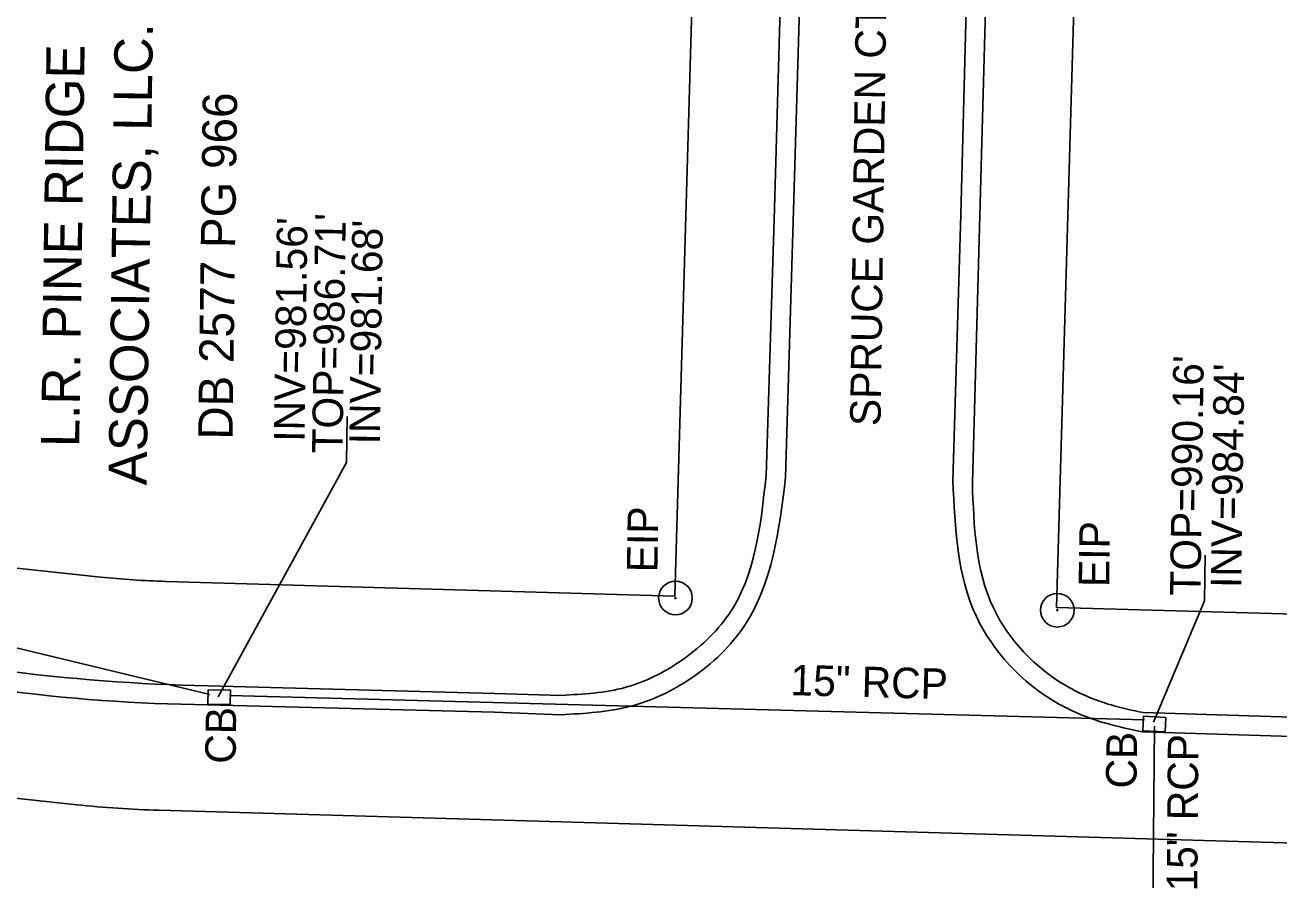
# Model space of a CAD drawing. Extents: x 1611576 to 1617186, y 899279 to 905462.
# Drawn here: x 1615711 to 1615875.3, y 904769.9 to 904881.9 of the extents above; entities that cross this region are included whole.
import ezdxf

# ---------------------------------------------------------------- set-up
doc = ezdxf.new("R2010")
doc.units = 0
for name, color, linetype in [('Exist Horizontal Alignment', 7, 'Continuous'), ('Exist Property Deed Book Text', 7, 'Continuous'), ('Exist Property Iron Pin CELL', 7, 'Continuous'), ('Exist Property Iron Pin Text', 7, 'Continuous'), ('Exist Property Owner Text', 7, 'Continuous'), ('Exist Right of Way Line', 7, 'Continuous'), ('Exist Roads Curbs', 7, 'Continuous'), ('Exist Roads EOP', 7, 'Continuous'), ('Exist Roads EOP Text', 7, 'Continuous'), ('Exist Structure Minor Catch Basin', 7, 'Continuous'), ('Exist Structure Minor Catch Basin Leader', 7, 'Continuous'), ('Exist Structure Minor Catch Basin Text', 7, 'Continuous'), ('Exist Structure Minor Catch Basin Top Elevation', 7, 'Continuous'), ('Exist Structure Minor Pipes RCP 15 Inch', 7, 'Continuous'), ('Exist Structure Minor Pipes RCP 15 Inch Invert', 7, 'Continuous'), ('Exist Structure Minor Pipes RCP 15 Inch Leader', 7, 'Continuous'), ('Exist Structure Minor Pipes RCP 15 Inch Text', 7, 'Continuous')]:
    doc.layers.add(name, color=color, linetype=linetype)

# ---------------------------------------------------------------- blocks, each defined once
blk = doc.blocks.new('EXIST PROPERTY IRON PIN')
at = {"layer": 'Exist Property Iron Pin CELL'}
for radius in [0.0441, 0.00141]:
    blk.add_circle((0, 0), radius, dxfattribs=at)

msp = doc.modelspace()

# ---------------------------------------------------------------- linework, layer by layer
at = {"layer": 'Exist Horizontal Alignment'}
for p, q in [((1615706.41, 904780.95), (1615717.78, 904779.75)), ((1615728.58, 904779.03), (1616017.98, 904770.61))]:
    msp.add_line(p, q, dxfattribs=at)
msp.add_arc((1615732.75, 904922.21), 143.24, 264, 268.3333, dxfattribs=at)
at = {"layer": 'Exist Right of Way Line'}
for p, q in [((1615798.72, 904895.44), (1615796.15, 904807.08)), ((1615848.7, 904893.99), (1615846.13, 904805.62)), ((1615709.54, 904810.78), (1615720.91, 904809.59)), ((1615729.46, 904809.02), (1615796.15, 904807.08)), ((1615846.13, 904805.62), (1615958.33, 904802.36))]:
    msp.add_line(p, q, dxfattribs=at)
msp.add_arc((1615732.75, 904922.21), 113.24, 264, 268.3333, dxfattribs=at)
at = {"layer": 'Exist Roads Curbs'}
for p, q in [((1615810.25, 904894.71), (1615809.19, 904857.9)), ((1615836.12, 904856.96), (1615837.13, 904894.64)), ((1615809.19, 904857.9), (1615808.09, 904822.85)), ((1615835.12, 904821.92), (1615836.12, 904856.96)), ((1615772.57, 904794.33), (1615734.99, 904795.34)), ((1615781.26, 904794.09), (1615772.57, 904794.33))]:
    msp.add_line(p, q, dxfattribs=at)
msp.add_lwpolyline([(1615958.19, 904788.69), (1615928.15, 904789.64), (1615886.76, 904790.92), (1615857.51, 904791.82)], dxfattribs=at)
msp.add_ellipse((1615740.17, 905042.01), major_axis=(-162.93, -185.41), ratio=0.999018, start_param=0.588968, end_param=0.700473, dxfattribs=at)
for points in [[(1615808.09, 904822.85), (1615803.2, 904804.68), (1615796.87, 904798.57), (1615789.72, 904795.14), (1615781.26, 904794.09)], [(1615857.51, 904791.82), (1615853.31, 904792.83), (1615847.44, 904795.32), (1615837.88, 904805.54), (1615835.12, 904821.92)]]:
    msp.add_spline(points, degree=3, dxfattribs=at)
at = {"layer": 'Exist Roads EOP'}
for p, q in [((1615812.82, 904894.83), (1615811.68, 904857.66)), ((1615833.59, 904857.06), (1615834.6, 904894.6)), ((1615811.68, 904857.66), (1615810.65, 904822.67)), ((1615832.57, 904822.22), (1615833.59, 904857.06)), ((1615772.52, 904791.87), (1615734.89, 904792.85)), ((1615781.22, 904791.55), (1615772.52, 904791.87))]:
    msp.add_line(p, q, dxfattribs=at)
msp.add_lwpolyline([(1615958.11, 904786.14), (1615928.1, 904787.03), (1615886.8, 904788.4), (1615857.39, 904789.3)], dxfattribs=at)
msp.add_ellipse((1615737.51, 905017.44), major_axis=(-125.12, -186.59), ratio=0.99921, start_param=0.45608, end_param=0.579402, dxfattribs=at)
for points in [[(1615810.65, 904822.67), (1615805.3, 904803.27), (1615798.3, 904796.34), (1615790.37, 904792.66), (1615781.22, 904791.55)], [(1615857.39, 904789.3), (1615852.47, 904790.47), (1615846.08, 904793.17), (1615835.65, 904804.42), (1615832.57, 904822.22)]]:
    msp.add_spline(points, degree=3, dxfattribs=at)
at = {"layer": 'Exist Structure Minor Catch Basin'}
for points in [[(1615735.02, 904794.82), (1615734.98, 904792.93), (1615737.9, 904792.9), (1615737.95, 904794.78), (1615735.02, 904794.82)], [(1615857.55, 904791.34), (1615857.45, 904789.43), (1615860.38, 904789.3), (1615860.48, 904791.18), (1615857.55, 904791.34)]]:
    msp.add_lwpolyline(points, dxfattribs=at)
at = {"layer": 'Exist Structure Minor Catch Basin Leader'}
msp.add_lwpolyline([(1615858.84, 904790.56), (1615865.55, 904806.48), (1615865.64, 904812.47)], dxfattribs=at)
at = {"layer": 'Exist Structure Minor Pipes RCP 15 Inch'}
for p, q in [((1615735.22, 904794.18), (1615637.58, 904817.84)), ((1615857.68, 904790.88), (1615737.79, 904794.05)), ((1615857.68, 904790.88), (1615737.79, 904794.05)), ((1615858.74, 904760.33), (1615858.97, 904790.04)), ((1615858.74, 904760.33), (1615858.97, 904790.04))]:
    msp.add_line(p, q, dxfattribs=at)
at = {"layer": 'Exist Structure Minor Pipes RCP 15 Inch Leader'}
msp.add_lwpolyline([(1615736.3, 904793.91), (1615753.12, 904824.61), (1615753.2, 904830.61)], dxfattribs=at)

# ---------------------------------------------------------------- block references
at = {"layer": 'Exist Property Iron Pin CELL', "xscale": 50, "yscale": 50}
for p in [(1615796.23, 904806.85), (1615846.25, 904805.25)]:
    msp.add_blockref('EXIST PROPERTY IRON PIN', p, dxfattribs=at)

# ---------------------------------------------------------------- texts
at = {"layer": 'Exist Property Deed Book Text'}
msp.add_text('DB 2577 PG 966', height=4.5, rotation=89.2167, dxfattribs=at).set_placement((1615738.19, 904827.58))
at = {"layer": 'Exist Property Iron Pin Text'}
for p in [(1615793.86, 904810.19), (1615853.04, 904808.26)]:
    msp.add_text('EIP', height=4, rotation=89.2167, dxfattribs=at).set_placement(p)
at = {"layer": 'Exist Property Owner Text'}
for s, p in [(' ASSOCIATES, LLC.', (1615726.92, 904819.74)), ('L.R. PINE RIDGE', (1615718.11, 904826.59))]:
    msp.add_text(s, height=5, rotation=89.2167, dxfattribs=at).set_placement(p)
at = {"layer": 'Exist Roads EOP Text'}
msp.add_text('SPRUCE GARDEN CT.', height=4, rotation=89.2167, dxfattribs=at).set_placement((1615823.09, 904829.35))
at = {"layer": 'Exist Structure Minor Catch Basin Text'}
for p in [(1615738.6, 904785.11), (1615856.61, 904781.86)]:
    msp.add_text('CB', height=4, rotation=89.2167, dxfattribs=at).set_placement(p)
at = {"layer": 'Exist Structure Minor Catch Basin Top Elevation'}
for s, p in [("TOP=986.71'", (1615752.61, 904825.75)), ("TOP=990.16'", (1615865.01, 904807.12))]:
    msp.add_text(s, height=4, rotation=89.2167, dxfattribs=at).set_placement(p)
at = {"layer": 'Exist Structure Minor Pipes RCP 15 Inch Invert'}
for s, p in [("INV=981.56'", (1615747.62, 904827.29)), ("INV=981.68'", (1615757.49, 904826.95)), ("INV=984.84'", (1615870.35, 904808.13))]:
    msp.add_text(s, height=4, rotation=89.2167, dxfattribs=at).set_placement(p)
at = {"layer": 'Exist Structure Minor Pipes RCP 15 Inch Text'}
for rotation, p in [(358.4844, (1615811.24, 904794.12)), (89.5468, (1615864.58, 904768.37))]:
    msp.add_text('15" RCP', height=4, rotation=rotation, dxfattribs=at).set_placement(p)

doc.saveas('drawing.dxf')
